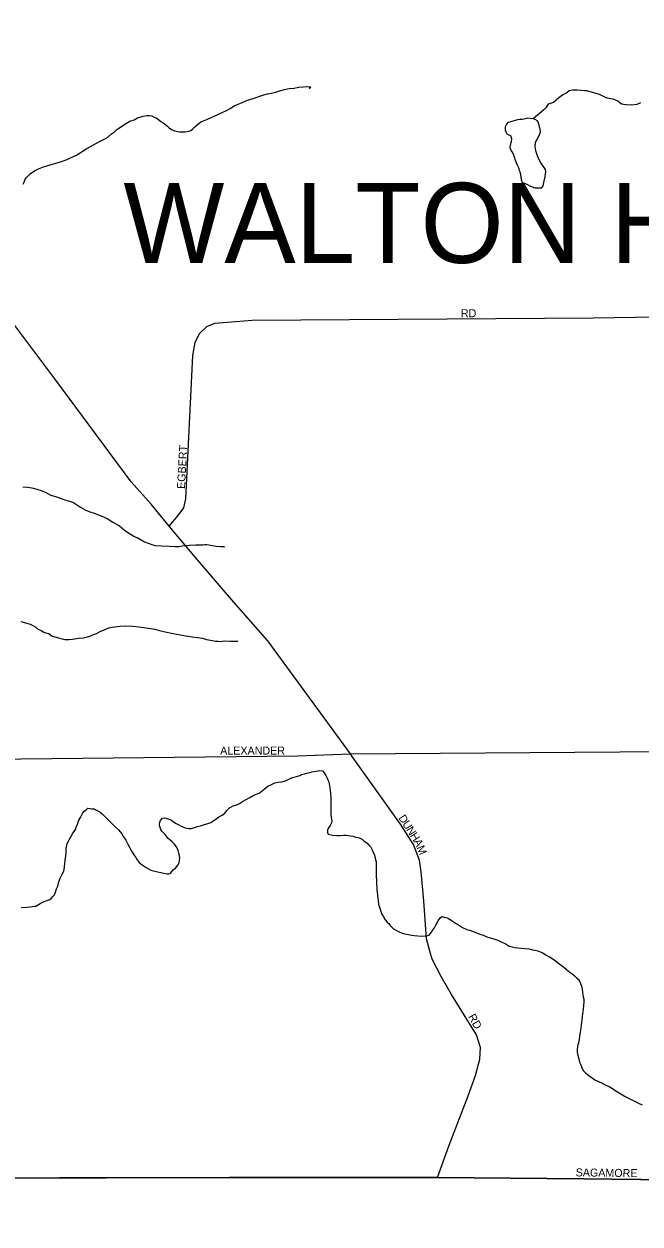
# Model space of a CAD drawing. Extents: x 2010165 to 2382125, y 1060529 to 1407316.
# Drawn here: x 2223685 to 2227536, y 1221765 to 1229263 of the extents above; entities that cross this region are included whole.
import ezdxf

# ---------------------------------------------------------------- set-up
doc = ezdxf.new("R2010")
doc.units = 0
for name, color, linetype in [('GM_X_Adjacent_County', 7, 'Continuous'), ('GM_X_City_Street', 7, 'Continuous'), ('GM_X_City_Street_Text', 7, 'Continuous'), ('GM_X_Corporation', 7, 'Continuous'), ('GM_X_Corporation_Text', 7, 'Continuous'), ('GM_X_County', 7, 'Continuous'), ('GM_X_Minor_Lake', 7, 'Continuous'), ('GM_X_Minor_River', 7, 'Continuous')]:
    doc.layers.add(name, color=color, linetype=linetype)

msp = doc.modelspace()

# ---------------------------------------------------------------- linework, layer by layer
at = {"layer": 'GM_X_Adjacent_County'}
msp.add_lwpolyline([(2218902.3, 1222026.2), (2221110.2, 1222044.8), (2224969.7, 1222054.4), (2226270.9, 1222054.4), (2227184.2, 1222047.2), (2228798.4, 1222028), (2230481.2, 1221983), (2231335, 1221970.9), (2233013.3, 1221964.2), (2233375.5, 1221985.7), (2235298.9, 1222030.3), (2235886, 1222018.9), (2238008.6, 1221951.6), (2239797.9, 1221947.1), (2240042.3, 1221946.5), (2240473.1, 1221945.4), (2240926.8, 1221944.3), (2242478.9, 1221940.4), (2243220.1, 1221938.8), (2246206.9, 1221908.5), (2259652.5, 1221764.6)], dxfattribs=at)
at = {"layer": 'GM_X_City_Street'}
for points in [[(2225736.2, 1224686), (2225725.1, 1224701.5), (2225208.3, 1225407.5), (2224983, 1225667.7), (2224757.7, 1225928.8), (2224592.6, 1226125.6), (2224480.7, 1226261.9), (2224355.3, 1226402.7), (2223876.9, 1227046.1), (2223614.3, 1227395.4), (2223295, 1227781), (2223214.3, 1227883.4), (2223107, 1228037.6), (2222990.2, 1228208.7), (2222863.7, 1228405.1), (2222809.5, 1228473.8), (2222764.9, 1228517.2), (2222661.3, 1228595.5), (2222387.7, 1228761.7), (2221844.4, 1229105.1), (2221659.4, 1229214.5), (2221600.9, 1229247), (2221576, 1229267.6)], [(2224592.6, 1226125.6), (2224648.6, 1226191.9), (2224685, 1226239.5), (2224696.1, 1226295.4), (2224740.9, 1227190.9), (2224754.9, 1227272.1), (2224782.9, 1227328), (2224827.7, 1227372.8), (2224878, 1227392.4), (2225110.3, 1227412), (2227242.7, 1227426), (2228437.6, 1227445.6)], [(2220222.1, 1224634.6), (2220222.5, 1224634.6), (2220409.2, 1224640.5), (2221167.2, 1224643.9), (2225395.3, 1224689.7), (2225725.1, 1224701.5), (2230493.3, 1224737.1), (2235849.2, 1224787.2)], [(2226270.9, 1222054.4), (2226343.2, 1222256.9), (2226461.3, 1222565.3), (2226507.1, 1222693), (2226533.6, 1222794.2), (2226538.4, 1222866.5), (2226514.3, 1222946), (2226357.7, 1223199), (2226295, 1223307.5), (2226237.2, 1223419.5), (2226221.5, 1223468.9), (2226201.1, 1223547.2), (2226185.4, 1223783.4), (2226168.5, 1223964.1), (2226156.5, 1224038.8), (2226120.3, 1224135.2), (2226038.4, 1224262.9), (2225736.2, 1224686)], [(2221110.3, 1222044.8), (2224969.7, 1222054.4), (2226270.9, 1222054.4), (2227184.2, 1222047.2), (2228798.4, 1222028), (2230481.2, 1221983), (2231335, 1221970.9), (2233013.3, 1221964.2), (2233204.9, 1221975.6)]]:
    msp.add_lwpolyline(points, dxfattribs=at)
at = {"layer": 'GM_X_Corporation'}
msp.add_lwpolyline([(2231682.3, 1221967.6), (2227184.2, 1222047.2), (2226270.9, 1222054.4), (2224969.7, 1222054.4), (2220716.4, 1222047.7), (2219698.9, 1222035.7)], dxfattribs=at)
at = {"layer": 'GM_X_County'}
msp.add_lwpolyline([(2259652.5, 1221764.6), (2246206.9, 1221908.5), (2243220.1, 1221938.8), (2242478.9, 1221940.4), (2240926.8, 1221944.3), (2240473.1, 1221945.4), (2240042.3, 1221946.5), (2239797.9, 1221947.1), (2238008.6, 1221951.6), (2235886, 1222018.9), (2235298.9, 1222030.3), (2233375.5, 1221985.7), (2233013.3, 1221964.2), (2231335, 1221970.9), (2230481.2, 1221983), (2228798.4, 1222028), (2227184.2, 1222047.2), (2226270.9, 1222054.4), (2224969.7, 1222054.4), (2221110.2, 1222044.8), (2218902.3, 1222026.2)], dxfattribs=at)
at = {"layer": 'GM_X_Minor_Lake'}
for points in [[(2226748.6, 1228435.8), (2226746.5, 1228442.8), (2226738.3, 1228460.8), (2226730.1, 1228472.7), (2226723.9, 1228488.7), (2226725.6, 1228506.8), (2226733.4, 1228529), (2226735.2, 1228545.1), (2226728.9, 1228563.1), (2226718.8, 1228569), (2226704.7, 1228574.8), (2226698.6, 1228586.8), (2226694.4, 1228598.8), (2226694.1, 1228622.9), (2226703.9, 1228637.1), (2226713.7, 1228648.8)], [(2226713.4, 1228648.4), (2226771.7, 1228666), (2226783.7, 1228668.2), (2226797.7, 1228668.4), (2226811.7, 1228670.6), (2226825.7, 1228674.7), (2226835.6, 1228676.9), (2226849.7, 1228675.1), (2226865.8, 1228671.2), (2226877.8, 1228667.4), (2226892, 1228659.5), (2226898.2, 1228645.5), (2226904.4, 1228631.6), (2226906.5, 1228619.6), (2226908.7, 1228607.5), (2226910.9, 1228589.5), (2226909, 1228579.4), (2226903.2, 1228563.3), (2226891.5, 1228541), (2226883.6, 1228530.9), (2226879.8, 1228518.8), (2226878, 1228498.7), (2226880.2, 1228482.7), (2226882.4, 1228472.6), (2226888.7, 1228452.6), (2226892.8, 1228440.6), (2226899, 1228426.7), (2226905.2, 1228412.7), (2226915.5, 1228392.8), (2226942, 1228352.9), (2226944.2, 1228336.9), (2226942.4, 1228326.8), (2226940.6, 1228310.7), (2226938.7, 1228298.7), (2226934.9, 1228282.6), (2226931.2, 1228262.4), (2226929.3, 1228250.4), (2226917.5, 1228236.1), (2226901.5, 1228235.9), (2226881.4, 1228237.7), (2226863.3, 1228243.5), (2226849.2, 1228249.3), (2226835.1, 1228257.2), (2226816.9, 1228267), (2226800.8, 1228270.8), (2226794.6, 1228288.8), (2226792.4, 1228306.8), (2226790.2, 1228318.9), (2226788, 1228332.9), (2226781.9, 1228344.9), (2226779.7, 1228356.9), (2226775.5, 1228368.9), (2226769.4, 1228380.8), (2226763.2, 1228394.8), (2226757, 1228408.8), (2226748.6, 1228435.8)]]:
    msp.add_lwpolyline(points, dxfattribs=at)
at = {"layer": 'GM_X_Minor_River'}
for points in [[(2224951.6, 1228723.1), (2224977.5, 1228737.5), (2224999.3, 1228751.8), (2225023.2, 1228762.1), (2225045.2, 1228770.5), (2225067.1, 1228780.8), (2225089, 1228789.1), (2225111, 1228795.4), (2225184.8, 1228820.4), (2225206.7, 1228826.8), (2225232.7, 1228831.1), (2225256.7, 1228837.4), (2225282.6, 1228845.8), (2225312.6, 1228854.2), (2225342.6, 1228858.6), (2225374.6, 1228861), (2225400.6, 1228867.4), (2225430.6, 1228869.8), (2225452.6, 1228872.1), (2225466.6, 1228870.2), (2225476.7, 1228870.3), (2225474.6, 1228872.3), (2225476.7, 1228870.3), (2225466.8, 1228858.2)], [(2227539.7, 1228770.2), (2227515.8, 1228759.9), (2227485.8, 1228755.5), (2227449.7, 1228757), (2227431.7, 1228758.8), (2227421.6, 1228762.7), (2227411.5, 1228768.6), (2227397.3, 1228780.4), (2227375.2, 1228790.2), (2227353.1, 1228795.9), (2227333, 1228799.7), (2227320.9, 1228803.6), (2227306.8, 1228809.4), (2227282.6, 1228821.1), (2227204.2, 1228844.2), (2227188.1, 1228846), (2227166, 1228847.8), (2227142, 1228849.5), (2227113.9, 1228849.1), (2227093.9, 1228844.8), (2227078.1, 1228832.6), (2227054.2, 1228820.2), (2227028.4, 1228801.8), (2226994.7, 1228771.3), (2226960.8, 1228760.8), (2226947.1, 1228738.5), (2226935.2, 1228726.3), (2226868.2, 1228670.5)], [(2223679.3, 1228261), (2223685.1, 1228275.2), (2223692.9, 1228293.3), (2223702.7, 1228305.5), (2223712.6, 1228315.7), (2223722.5, 1228325.8), (2223738.4, 1228336.1), (2223754.3, 1228346.3), (2223776.2, 1228358.6), (2223806.1, 1228371.1), (2223848, 1228381.7), (2223913.9, 1228400.6), (2223947.8, 1228413.1), (2224013.5, 1228444), (2224077.1, 1228485), (2224160.6, 1228530.2), (2224194.5, 1228546.7), (2224212.4, 1228559), (2224232.2, 1228575.3), (2224250.1, 1228589.6), (2224263.9, 1228601.8), (2224277.8, 1228612.1), (2224293.7, 1228622.3), (2224309.6, 1228632.5), (2224325.5, 1228642.8), (2224347.4, 1228655.1), (2224373.3, 1228663.5), (2224395.2, 1228675.8), (2224429.1, 1228686.3), (2224453.1, 1228690.6), (2224469.1, 1228690.8), (2224483.2, 1228689), (2224499.3, 1228681.1), (2224515.4, 1228673.3), (2224527.6, 1228663.4), (2224539.7, 1228653.6), (2224553.9, 1228645.7), (2224564, 1228639.8), (2224582.2, 1228624), (2224592.4, 1228614.1), (2224606.5, 1228604.2), (2224626.7, 1228594.4), (2224656.8, 1228588.8), (2224690.9, 1228589.2), (2224716.8, 1228593.6), (2224728.8, 1228597.7), (2224740.7, 1228607.9), (2224752.6, 1228620.1), (2224768.4, 1228632.4), (2224790.2, 1228650.7), (2224828.1, 1228665.3), (2224860, 1228679.7), (2224891.9, 1228694.2), (2224923.7, 1228708.7), (2224951.6, 1228723.1)], [(2223677.8, 1226371.4), (2223705.9, 1226367.8), (2223734, 1226364.1), (2223764.1, 1226356.5), (2223792.3, 1226346.8), (2223820.5, 1226335.1), (2223852.8, 1226319.5), (2223889, 1226307.9), (2223939.3, 1226290.4), (2223969.5, 1226280.8), (2223993.6, 1226273.1), (2224013.8, 1226259.3), (2224038.1, 1226243.5), (2224066.3, 1226227.8), (2224096.6, 1226214.1), (2224122.7, 1226206.4), (2224144.9, 1226198.7), (2224171.1, 1226187), (2224205.3, 1226173.4), (2224239.7, 1226149.7), (2224282, 1226126.2), (2224310.4, 1226102.4), (2224334.7, 1226084.6), (2224354.9, 1226072.9), (2224371, 1226063), (2224383.1, 1226057.2), (2224393.2, 1226053.3), (2224437.6, 1226027.7), (2224461.8, 1226018), (2224490, 1226008.3), (2224504, 1226004.5), (2224544.1, 1226003), (2224592.3, 1225999.6), (2224632.4, 1225998.1), (2224654.4, 1225998.4), (2224674.4, 1226002.6), (2224718.4, 1226005.2), (2224758.5, 1226007.8), (2224786.5, 1226008.1), (2224802.5, 1226008.3), (2224814.5, 1226010.5), (2224828.5, 1226010.6), (2224840.6, 1226008.8), (2224860.7, 1226005), (2224886.8, 1225999.3), (2224912.9, 1225997.7), (2224930.9, 1225997.9), (2224932.9, 1225997.9), (2224938.9, 1225996), (2224941, 1225994)], [(2223664.6, 1225529.9), (2223688.8, 1225522.2), (2223708.9, 1225516.4), (2223723, 1225512.6), (2223739.1, 1225504.8), (2223759.3, 1225493), (2223771.5, 1225481.1), (2223791.6, 1225473.3), (2223809.8, 1225463.5), (2223827.9, 1225455.7), (2223840, 1225453.8), (2223856.2, 1225440), (2223892.4, 1225428.4), (2223922.5, 1225420.8), (2223940.6, 1225417), (2223952.6, 1225417.1), (2223966.7, 1225417.3), (2223988.7, 1225419.6), (2224024.7, 1225424.1), (2224056.7, 1225426.5), (2224082.7, 1225432.8), (2224102.6, 1225439.1), (2224118.6, 1225447.4), (2224138.5, 1225453.6), (2224160.4, 1225466), (2224186.3, 1225476.3), (2224214.2, 1225488.7), (2224236.2, 1225493), (2224252.2, 1225495.2), (2224266.2, 1225497.4), (2224286.2, 1225499.7), (2224320.2, 1225502.1), (2224362.3, 1225500.7), (2224402.5, 1225495.2), (2224446.6, 1225489.7), (2224474.7, 1225486.1), (2224500.8, 1225480.4), (2224533, 1225472.7), (2224567.1, 1225465.1), (2224607.3, 1225455.6), (2224651.5, 1225448.1), (2224695.7, 1225440.7), (2224735.9, 1225433.1), (2224772, 1225429.6), (2224800.1, 1225425.9), (2224826.3, 1225416.2), (2224862.4, 1225410.7), (2224882.5, 1225406.9), (2224898.5, 1225407.1), (2224910.6, 1225405.3), (2224936.6, 1225407.6), (2224976.7, 1225406.1), (2225008.7, 1225406.5), (2225020.7, 1225406.7), (2225020.7, 1225406.7), (2225020.7, 1225408.7)], [(2224731.4, 1224236.3), (2224745.4, 1224240.5), (2224769.3, 1224248.8), (2224789.3, 1224253.1), (2224853.1, 1224274), (2224878.9, 1224290.4), (2224902.8, 1224308.8), (2224924.7, 1224319.1), (2224940.5, 1224331.3), (2224952.3, 1224347.6), (2224970.1, 1224365.9), (2224992, 1224378.2), (2225016, 1224384.5), (2225031.9, 1224392.8), (2225051.8, 1224405.1), (2225073.7, 1224417.4), (2225097.5, 1224429.8), (2225121.4, 1224444.1), (2225143.3, 1224452.4), (2225155.3, 1224456.6), (2225165.2, 1224464.8), (2225187, 1224481.1), (2225208.8, 1224499.4), (2225232.7, 1224511.8), (2225252.6, 1224522.1), (2225274.6, 1224524.4), (2225296.6, 1224526.7), (2225318.6, 1224533), (2225340.5, 1224543.3), (2225364.4, 1224553.6), (2225388.4, 1224560), (2225408.3, 1224566.2), (2225420.3, 1224572.4), (2225438.3, 1224576.7), (2225450.2, 1224580.8), (2225462.2, 1224583), (2225474.2, 1224585.2), (2225484.2, 1224589.3), (2225496.2, 1224591.5), (2225512.2, 1224593.7), (2225524.2, 1224595.8), (2225534.2, 1224598), (2225550.2, 1224596.2), (2225562.4, 1224584.3), (2225572.6, 1224566.3), (2225580.9, 1224550.4), (2225585, 1224540.4), (2225591.2, 1224526.4), (2225599.8, 1224478.3), (2225600.2, 1224452.2), (2225602.4, 1224432.2), (2225602.7, 1224412.1), (2225602.9, 1224394), (2225603.2, 1224374), (2225603.5, 1224349.9), (2225603.8, 1224323.8), (2225606.1, 1224303.7), (2225606.2, 1224293.7), (2225608.4, 1224283.7), (2225606.5, 1224271.6), (2225598.7, 1224255.4), (2225588.9, 1224239.2), (2225583.1, 1224225.1), (2225581.3, 1224211), (2225587.4, 1224201.1), (2225613.5, 1224193.4), (2225641.6, 1224191.7), (2225661.7, 1224192), (2225683.7, 1224194.3), (2225699.7, 1224194.5), (2225711.7, 1224192.6), (2225725.8, 1224190.8), (2225741.9, 1224187), (2225758, 1224181.2), (2225774, 1224179.4), (2225784.1, 1224175.5), (2225798.2, 1224169.6), (2225810.3, 1224159.7), (2225830.6, 1224143.9), (2225840.8, 1224132), (2225852.9, 1224120.1), (2225859.1, 1224106.1), (2225865.3, 1224092.2), (2225875.6, 1224068.2), (2225879.8, 1224054.2), (2225882, 1224040.2), (2225886.2, 1224030.2), (2225886.3, 1224020.1), (2225886.5, 1224004.1), (2225886.7, 1223990), (2225886.9, 1223972), (2225887.2, 1223953.9), (2225887.4, 1223935.8), (2225887.7, 1223913.7), (2225888, 1223889.6), (2225890.3, 1223869.6), (2225890.5, 1223851.5), (2225892.7, 1223837.5), (2225894.9, 1223819.5), (2225897.2, 1223801.4), (2225899.4, 1223783.4)], [(2223785.7, 1223766.4), (2223807.6, 1223776.7), (2223829.6, 1223785), (2223845.5, 1223791.2), (2223855.4, 1223799.4), (2223865.3, 1223811.6), (2223875.2, 1223821.8), (2223881, 1223837.9), (2223888.7, 1223858.1), (2223896.5, 1223876.2), (2223902.2, 1223902.4), (2223913.8, 1223930.7), (2223923.6, 1223950.9), (2223931.4, 1223965), (2223935.3, 1223979.1), (2223939, 1223997.3), (2223940.7, 1224019.4), (2223944.4, 1224049.6), (2223948, 1224081.7), (2223949.5, 1224113.9), (2223955.2, 1224142.1), (2223990.4, 1224206.8), (2223998.3, 1224216.9), (2224006.2, 1224229.1), (2224012, 1224243.2), (2224019.7, 1224263.4), (2224027.4, 1224287.6), (2224037.2, 1224303.8), (2224045.1, 1224317.9), (2224050.9, 1224330), (2224058.8, 1224342.2), (2224074.6, 1224354.4), (2224084.6, 1224362.6), (2224106.6, 1224358.8), (2224122.7, 1224359.1), (2224134.8, 1224353.2), (2224146.9, 1224345.3), (2224161, 1224337.5), (2224173.2, 1224327.6), (2224183.3, 1224317.7), (2224195.5, 1224303.8), (2224217.8, 1224284), (2224236.1, 1224264.1), (2224256.4, 1224244.3), (2224274.7, 1224226.5), (2224286.8, 1224214.6), (2224297, 1224202.6), (2224307.3, 1224184.7), (2224321.6, 1224162.8), (2224331.9, 1224142.9), (2224344.2, 1224118.9), (2224356.5, 1224095), (2224370.9, 1224071.1), (2224383.1, 1224055.1), (2224393.3, 1224039.2), (2224405.5, 1224023.3), (2224423.8, 1224009.5), (2224448, 1223991.7), (2224478.3, 1223976.1), (2224510.5, 1223966.4), (2224578.8, 1223953.2), (2224590.8, 1223953.4), (2224600.8, 1223957.5), (2224620.5, 1223979.9), (2224632.4, 1223988.1), (2224648.2, 1224008.3), (2224654, 1224022.5), (2224657.8, 1224036.6), (2224659.6, 1224052.7), (2224657.5, 1224066.7), (2224653.3, 1224080.7), (2224649, 1224098.7), (2224638.7, 1224120.7), (2224624.4, 1224140.6), (2224612.2, 1224152.5), (2224596.1, 1224164.3), (2224585.9, 1224174.2), (2224577.8, 1224184.1), (2224567.6, 1224198.1), (2224555.4, 1224210), (2224547.3, 1224219.9), (2224541.1, 1224229.9), (2224534.9, 1224247.9), (2224532.7, 1224259.9), (2224534.5, 1224276), (2224538.4, 1224286.1), (2224550.2, 1224300.3), (2224560.2, 1224302.4), (2224572.3, 1224300.5), (2224584.3, 1224296.7), (2224596.4, 1224292.8), (2224606.5, 1224288.9), (2224618.6, 1224277), (2224636.8, 1224267.2), (2224652.9, 1224259.4), (2224667.1, 1224249.6), (2224681.2, 1224243.7), (2224693.3, 1224239.8), (2224703.3, 1224238), (2224717.4, 1224236.1), (2224731.4, 1224236.3)], [(2223667.8, 1223742.8), (2223703.9, 1223743.3), (2223725.9, 1223745.6), (2223737.9, 1223747.7), (2223749.9, 1223749.9), (2223759.9, 1223750), (2223769.8, 1223756.2), (2223785.7, 1223766.4)], [(2225899.4, 1223783.4), (2225901.7, 1223761.3), (2225907.9, 1223745.3), (2225912.1, 1223731.3), (2225916.3, 1223717.3), (2225922.5, 1223701.3), (2225932.7, 1223683.4), (2225943, 1223665.4), (2225955.2, 1223651.6), (2225965.3, 1223641.6), (2225973.5, 1223629.7), (2225983.7, 1223619.8), (2225995.8, 1223609.9), (2226018, 1223596.1), (2226034.2, 1223588.3), (2226050.3, 1223582.5), (2226064.3, 1223578.6), (2226076.4, 1223574.8), (2226088.5, 1223572.9), (2226098.5, 1223571.1), (2226108.5, 1223569.2), (2226124.6, 1223567.4), (2226146.7, 1223565.6), (2226172.7, 1223564), (2226196.8, 1223564.3), (2226218.8, 1223568.6), (2226232.5, 1223588.8), (2226240.4, 1223603), (2226250.2, 1223615.2), (2226258.1, 1223627.3), (2226273.7, 1223659.6), (2226289.4, 1223679.9), (2226299.4, 1223686.1), (2226319.5, 1223680.3), (2226329.5, 1223678.4), (2226339.6, 1223674.5), (2226355.8, 1223662.7), (2226376, 1223648.9), (2226400.2, 1223633.1), (2226426.5, 1223617.4), (2226452.7, 1223605.7), (2226478.8, 1223598), (2226503, 1223588.3), (2226519.1, 1223582.4), (2226535.2, 1223576.6), (2226555.4, 1223568.8), (2226577.5, 1223559.1), (2226599.7, 1223553.4), (2226621.8, 1223545.6), (2226647.9, 1223537.9), (2226672.1, 1223526.2), (2226692.3, 1223516.4), (2226706.4, 1223508.5), (2226718.5, 1223500.7), (2226736.6, 1223496.9), (2226752.7, 1223493.1), (2226772.8, 1223489.3), (2226792.9, 1223487.6), (2226816.9, 1223485.8), (2226843, 1223484.2), (2226863.1, 1223478.4), (2226881.2, 1223474.6), (2226897.3, 1223470.8), (2226911.4, 1223465), (2226927.5, 1223459.1), (2226949.7, 1223445.4), (2226969.9, 1223433.6), (2226990.1, 1223421.8), (2227042.7, 1223382.3), (2227058.9, 1223368.5), (2227075.1, 1223356.6), (2227091.3, 1223342.8), (2227109.5, 1223328.9), (2227123.7, 1223317.1), (2227137.9, 1223303.2), (2227150, 1223295.3), (2227158.2, 1223281.4), (2227164.4, 1223267.4), (2227168.5, 1223257.4), (2227172.7, 1223245.4), (2227174.9, 1223229.4), (2227177.1, 1223213.3), (2227179.3, 1223197.3), (2227181.5, 1223183.3), (2227183.7, 1223169.2), (2227183.9, 1223153.2), (2227182.2, 1223129.1), (2227180.5, 1223104.9), (2227176.8, 1223080.8), (2227175.1, 1223058.7), (2227171.3, 1223040.6), (2227169.6, 1223024.5), (2227167.8, 1223008.4), (2227166, 1222988.3), (2227162.3, 1222964.2), (2227158.6, 1222940), (2227154.9, 1222917.9), (2227151.2, 1222895.7), (2227147.3, 1222883.6), (2227145.5, 1222871.6), (2227143.7, 1222855.5)], [(2227143.7, 1222855.5), (2227143.9, 1222837.4), (2227146.2, 1222817.4), (2227152.5, 1222797.4), (2227156.8, 1222775.3), (2227165, 1222759.4), (2227171.2, 1222743.4), (2227181.5, 1222723.4), (2227195.7, 1222709.6), (2227218, 1222689.8), (2227236.2, 1222677.9), (2227254.4, 1222666.1), (2227276.5, 1222654.4), (2227298.7, 1222644.6), (2227318.9, 1222634.8), (2227343.1, 1222623.1), (2227363.3, 1222611.3), (2227385.5, 1222597.5), (2227448.1, 1222558.2), (2227472.3, 1222546.4), (2227492.5, 1222536.6), (2227510.6, 1222528.8), (2227526.8, 1222519), (2227548.9, 1222509.2)]]:
    msp.add_lwpolyline(points, dxfattribs=at)

# ---------------------------------------------------------------- texts
at = {"layer": 'GM_X_City_Street_Text'}
for s, rotation, p in [('RD', 0.00001, (2226416.1, 1227430.2)), ('EGBERT', 86.81792, (2224690.7, 1226356.5)), ('ALEXANDER', 0.00001, (2224911.3, 1224697.6)), ('D', 302.90201, (2226023.6, 1224301.9)), ('U', 302.90201, (2226047.5, 1224265)), ('N', 302.90201, (2226071.4, 1224228)), ('H', 302.90201, (2226095.3, 1224191.1)), ('A', 297.48375, (2226118.6, 1224155.2)), ('M', 293.03597, (2226138.5, 1224117.1)), ('RD', 299.36684, (2226459.5, 1223060.6)), ('SAGAMORE', 359.26587, (2227133.4, 1222062.2))]:
    msp.add_text(s, height=50, rotation=rotation, dxfattribs=at).set_placement(p)
at = {"layer": 'GM_X_Corporation_Text'}
msp.add_text('WALTON HILLS', height=500, rotation=0.00001, dxfattribs=at).set_placement((2224306.3, 1227769.8))

doc.saveas('drawing.dxf')
